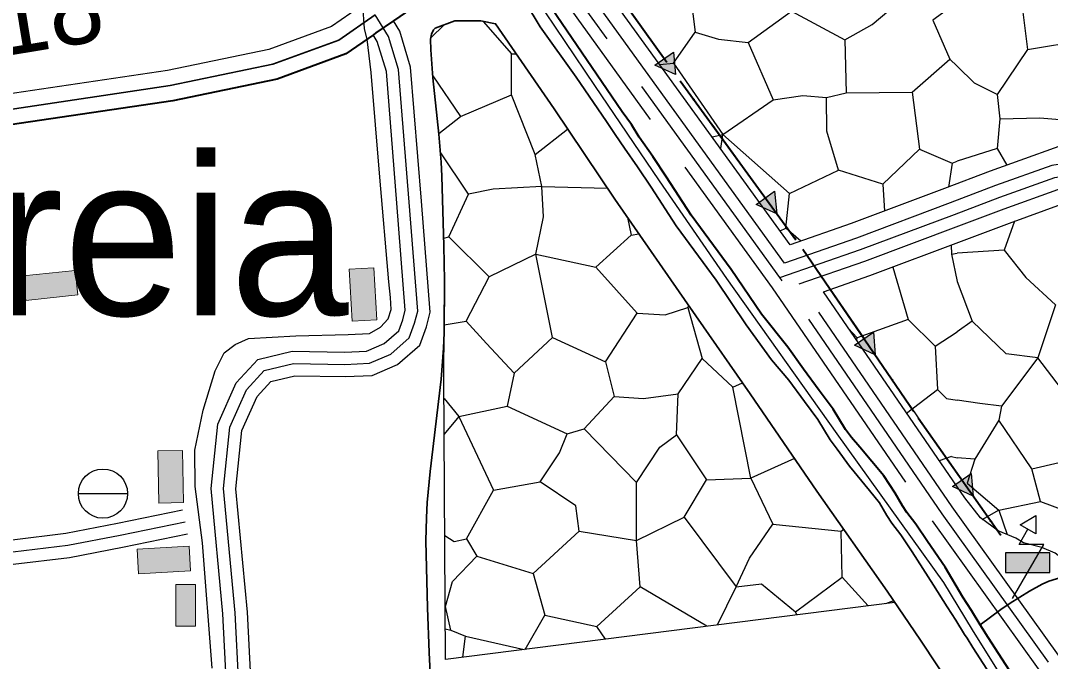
# Model space of a CAD drawing. Extents: x -64005 to -55000, y -89025 to -80000.
# Drawn here: x -62111 to -61273, y -81445 to -80924 of the extents above; entities that cross this region are included whole.
import ezdxf
from ezdxf.enums import TextEntityAlignment as Align

# ---------------------------------------------------------------- set-up
doc = ezdxf.new("R2010")
doc.units = 0
doc.header["$LTSCALE"] = 32
for name, pattern in [('DASH_DOUBLE_DOT', [9.2, 5, -1.2, 0.3, -1.2, 0.3, -1.2]), ('DOT_DASHED', [7.7, 5, -1.2, 0.3, -1.2]), ('LONG_DASHED', [7.5, 6, -1.5])]:
    doc.linetypes.add(name, pattern=pattern)
for name, color, linetype, lineweight in [('10', 7, 'Continuous', 25), ('18', 7, 'Continuous', 25), ('19', 7, 'Continuous', 25), ('3', 7, 'Continuous', 25), ('39', 7, 'LONG_DASHED', 25), ('5', 7, 'Continuous', 40), ('53', 7, 'DASH_DOUBLE_DOT', 25), ('6', 7, 'Continuous', 25), ('7', 7, 'Continuous', 13), ('8', 7, 'Continuous', 25)]:
    doc.layers.add(name, color=color, linetype=linetype, lineweight=lineweight)
doc.layers.add('30', color=7, linetype='Continuous')
doc.layers.add('44', color=7, linetype='Continuous')

msp = doc.modelspace()

# ---------------------------------------------------------------- hatches: boundary and pattern name
at = {"layer": '18'}
for points in [[(-61579.73, -80949.24), (-61577.95, -80967.65), (-61594.79, -80959.99)], [(-61497.52, -81062.45), (-61495.56, -81080.84), (-61512.47, -81073.34)], [(-61417.01, -81177.3), (-61415.59, -81195.74), (-61432.28, -81187.76)], [(-61337.42, -81292.36), (-61335.81, -81310.78), (-61352.58, -81302.97)], [(-61309.55, -81372.83), (-61273.55, -81372.83), (-61273.55, -81356.83), (-61309.55, -81356.83)]]:
    msp.add_hatch(color=256, dxfattribs=at).paths.add_polyline_path(points)
at = {"layer": '7'}
for points in [[(-62106.57, -81151.4), (-62064.31, -81146.85), (-62066.45, -81126.96), (-62108.71, -81131.51)], [(-61843.46, -81125.99), (-61841.11, -81168.43), (-61821.14, -81167.33), (-61823.49, -81124.89)], [(-61999.2, -81273.94), (-61998.32, -81316.43), (-61978.32, -81316.02), (-61979.2, -81273.53)], [(-61973.68, -81351.55), (-62016.11, -81353.92), (-62015, -81373.89), (-61972.57, -81371.52)], [(-61968.55, -81416.67), (-61968.55, -81382.67), (-61984.55, -81382.67), (-61984.55, -81416.67)]]:
    msp.add_hatch(color=256, dxfattribs=at).paths.add_polyline_path(points)

# ---------------------------------------------------------------- linework, layer by layer
at = {"layer": '10'}
msp.add_line((-62063.87, -81308.71), (-62023.87, -81308.71), dxfattribs=at)
msp.add_circle((-62043.87, -81308.71), 20, dxfattribs=at)
at = {"layer": '18'}
for p, q in [((-61630.24, -80894.41), (-61587.26, -80954.62)), ((-61548.56, -81008.1), (-61504.99, -81067.9)), ((-61466.45, -81121.49), (-61424.65, -81182.53))]:
    msp.add_line(p, q, dxfattribs=at)
at = {"layer": '18', "linetype": 'DOT_DASHED', "lineweight": 40}
msp.add_lwpolyline([(-62130.95, -80220.51), (-62065.47, -80292.93), (-61983.02, -80390.5), (-61893.31, -80496.28), (-61831.59, -80582.62), (-61739.82, -80721.06), (-61696.2, -80791.15), (-61678.11, -80827.36), (-61574.26, -80972.82), (-61474.5, -81109.75), (-61380.53, -81246.93), (-61313.48, -81342.67)], dxfattribs=at)
at = {"layer": '18'}
for points in [[(-61579.73, -80949.24), (-61577.95, -80967.65), (-61594.79, -80959.99)], [(-61497.52, -81062.45), (-61495.56, -81080.84), (-61512.47, -81073.34)], [(-61417.01, -81177.3), (-61415.59, -81195.74), (-61432.28, -81187.76)], [(-61337.42, -81292.36), (-61335.81, -81310.78), (-61352.58, -81302.97)], [(-61297.74, -81334.03), (-61284.92, -81326.63), (-61284.92, -81341.43)], [(-61309.55, -81372.83), (-61273.55, -81372.83), (-61273.55, -81356.83), (-61309.55, -81356.83)]]:
    msp.add_lwpolyline(points, close=True, dxfattribs=at)
for points in [[(-61387.34, -81236.99), (-61380.53, -81246.93), (-61345, -81297.66)], [(-61303.79, -81394.03), (-61278.44, -81350.03), (-61298.44, -81350.03), (-61291.33, -81337.73)]]:
    msp.add_lwpolyline(points, dxfattribs=at)
for centre in [(-61563.28, -80987.89), (-61480.84, -81101.05), (-61401.46, -81216.37), (-61321.47, -81331.26)]:
    msp.add_circle(centre, 0.5, dxfattribs=at)
at = {"layer": '19'}
for p, q in [((-61777.15, -80937.61), (-61766.34, -80927.24)), ((-61770.65, -81015.45), (-61752.86, -81001.8)), ((-61692.13, -81032.65), (-61665.85, -81011.96)), ((-61548.2, -81018.23), (-61539.66, -81016.34)), ((-61541.28, -81027.8), (-61539.66, -81016.34)), ((-61316.41, -81027.8), (-61308.48, -81041.45)), ((-61353.06, -81039.71), (-61355.9, -81059.19)), ((-61686.84, -81058.66), (-61633.58, -81060.09)), ((-61409.43, -81056.89), (-61407.95, -81078.74)), ((-61476.15, -81103.2), (-61488.26, -81092.58)), ((-61353.53, -81113.89), (-61348.89, -81112.97)), ((-61430.5, -81184.2), (-61430.13, -81182.02)), ((-61390.11, -81243.11), (-61364.94, -81223.87)), ((-61754.2, -81245.89), (-61766.24, -81260.4)), ((-61353.48, -81278.5), (-61363.46, -81281.98)), ((-61353.48, -81278.5), (-61348.89, -81279.66)), ((-61315.08, -81322.12), (-61308.13, -81342.12)), ((-61442.43, -81376.75), (-61421.4, -81400.05)), ((-61552.54, -81416.72), (-61606.92, -81384.67)), ((-61544, -81415.63), (-61528.74, -81384.68)), ((-61406.96, -81398.21), (-61400.49, -81395.77)), ((-61479.35, -81407.41), (-61480.32, -81404.95)), ((-61700.29, -81435.5), (-61684.42, -81407.59)), ((-61635.13, -81427.22), (-61642.15, -81416.84)), ((-61751.07, -81441.96), (-61748.89, -81424.78))]:
    msp.add_line(p, q, dxfattribs=at)
for points in [[(-61566.97, -80894.3), (-61562.12, -80933.07), (-61543.18, -80938.8), (-61518.97, -80941.44), (-61483.73, -80915.88), (-61482.85, -80872.27)], [(-61242.06, -81017.41), (-61321.92, -81046.31), (-61359.08, -81060.4), (-61435.11, -81088.93), (-61484.62, -81106.14), (-61649.07, -80878.74)], [(-61297.46, -80901.35), (-61291.74, -80947.17), (-61316.41, -80983.74), (-61334.9, -80974.48), (-61348.89, -80960.8)], [(-61483.73, -80915.88), (-61440.15, -80939.24), (-61418.13, -80926.91), (-61396.1, -80908.4)], [(-61348.89, -80908.9), (-61368.8, -80923.37), (-61354.72, -80955.11), (-61348.89, -80960.8)], [(-61291.74, -80947.17), (-61245.95, -80939.68), (-61235, -80917.75)], [(-61766.48, -81213.34), (-61766, -81135.34), (-61766.45, -81107.02), (-61768.14, -81050.39), (-61768.69, -81038.93), (-61770.59, -81016.04), (-61775.46, -80970.34), (-61777.24, -80947.49), (-61777.38, -80938.89), (-61776.64, -80934.75), (-61774.86, -80931.28), (-61773.45, -80929.94), (-61757.62, -80923.94)], [(-61757.62, -80923.94), (-61736.54, -80923.94), (-61724.42, -80926.19), (-61676.84, -80995.58), (-61627.53, -81069.11), (-61561.58, -81163.94), (-61517.23, -81227.56), (-61462.95, -81306.63), (-61405.75, -81388.03), (-61399.48, -81397.26)], [(-61734.46, -80924.33), (-61711.46, -80950.7), (-61707.69, -80950.59)], [(-61590.71, -80959.44), (-61579.73, -80958.19), (-61562.12, -80933.07)], [(-61518.97, -80941.44), (-61498.71, -80988.14), (-61474.49, -80984.62), (-61455.11, -80986.38), (-61439.26, -80982.41)], [(-61440.15, -80939.24), (-61439.26, -80982.41), (-61385.54, -80981.97), (-61354.72, -80955.11)], [(-61775.6, -80968.51), (-61752.86, -81001.8), (-61711.46, -80984.18), (-61711.46, -80950.7)], [(-61579.73, -80958.19), (-61539.66, -81016.34), (-61498.71, -80988.14)], [(-61686.84, -81058.66), (-61692.13, -81032.65), (-61711.46, -80984.18)], [(-61539.66, -81016.34), (-61485.17, -81064.38), (-61445.54, -81045.43), (-61454.79, -81013.71), (-61455.11, -80986.38)], [(-61385.54, -80981.97), (-61379.49, -81028.24), (-61353.06, -81039.71), (-61348.89, -81038.13)], [(-61316.41, -80983.74), (-61314.21, -81003.57), (-61316.41, -81027.8), (-61348.89, -81038.13)], [(-61314.21, -81003.57), (-61281.62, -81002.7), (-61255.64, -81004.9), (-61245.92, -80992.33)], [(-61379.49, -81028.24), (-61409.43, -81056.89), (-61445.54, -81045.43)], [(-61766.64, -81100.65), (-61762.34, -81099.62), (-61746.49, -81064.82), (-61769.4, -81030.43)], [(-61691.69, -81113.72), (-61685.53, -81083.33), (-61686.84, -81058.66), (-61726.48, -81060.84), (-61746.49, -81064.82)], [(-61492.81, -81094.81), (-61488.26, -81092.58), (-61485.17, -81064.38)], [(-61457.75, -81144.45), (-61419.81, -81131.27), (-61343.2, -81102.52), (-61306.3, -81088.51), (-61264.03, -81073.22), (-61257.18, -81072.23), (-61251.44, -81083.17), (-61231.12, -81090.57), (-61208.57, -81085.98), (-61197.55, -81083.96)], [(-61617.2, -81083.97), (-61614.2, -81098.3), (-61607.98, -81097.21)], [(-61302.12, -81087), (-61310.68, -81110.64), (-61348.89, -81112.97)], [(-61766.22, -81171.29), (-61748.25, -81168.36), (-61729.75, -81132.23), (-61762.34, -81099.62)], [(-61691.69, -81113.72), (-61642.82, -81124.29), (-61614.2, -81098.3)], [(-61353.81, -81106.5), (-61353.53, -81113.89), (-61348.89, -81136.1)], [(-61310.68, -81110.64), (-61293.06, -81132.67), (-61268.85, -81155.14), (-61283.38, -81198.31), (-61308.92, -81194.79), (-61336.66, -81168.36)], [(-61748.25, -81168.36), (-61731.76, -81186.41), (-61709.3, -81210.64), (-61678.05, -81181.57), (-61691.69, -81113.72), (-61729.75, -81132.23)], [(-61678.05, -81181.57), (-61634.89, -81201.39), (-61609.35, -81161.74), (-61642.82, -81124.29)], [(-61401.27, -81124.31), (-61388.74, -81167.04), (-61366.72, -81188.62), (-61348.89, -81176.89)], [(-61348.89, -81136.1), (-61336.66, -81168.36), (-61348.89, -81176.89)], [(-61330.02, -81328.38), (-61342.7, -81312.26), (-61457.75, -81144.45)], [(-61609.35, -81161.74), (-61586.45, -81163.07), (-61567.96, -81157.34), (-61567.11, -81155.99)], [(-61567.96, -81157.34), (-61556.48, -81198.76), (-61531.39, -81222.11), (-61523.5, -81218.56)], [(-61388.74, -81167.04), (-61430.13, -81182.02), (-61437.35, -81174.21)], [(-61366.72, -81188.62), (-61364.94, -81223.87), (-61357.46, -81231.36), (-61348.89, -81232.62)], [(-61634.89, -81201.39), (-61627.83, -81229.59), (-61604.04, -81231.36), (-61575.86, -81227.39), (-61556.48, -81198.76)], [(-61283.38, -81198.31), (-61312.87, -81237.51), (-61330.49, -81235.32), (-61348.89, -81232.62)], [(-61288.22, -81288.62), (-61265.77, -81283.34), (-61249.92, -81265.27), (-61244.64, -81248.52), (-61283.38, -81198.31)], [(-61709.3, -81210.64), (-61715.01, -81237.52), (-61666.13, -81259.99), (-61652.48, -81256.03), (-61627.83, -81229.59)], [(-61399.48, -81397.26), (-61765.3, -81443.77), (-61766.48, -81213.34)], [(-61609.76, -81299.65), (-61590.83, -81271.01), (-61577.19, -81260.88), (-61575.86, -81227.39)], [(-61577.19, -81260.88), (-61552.96, -81297.45), (-61516.85, -81296.12), (-61531.39, -81222.11)], [(-61766.39, -81231.3), (-61754.2, -81245.89), (-61715.01, -81237.52)], [(-61312.87, -81237.51), (-61315.08, -81248.98), (-61334.45, -81280.68), (-61348.89, -81279.66)], [(-61754.2, -81245.89), (-61726.02, -81305.82), (-61688.16, -81299.2), (-61672.3, -81275.4), (-61666.13, -81259.99)], [(-61315.08, -81322.12), (-61281.17, -81315.05), (-61288.22, -81288.62), (-61315.08, -81248.98)], [(-61656.45, -81339.3), (-61609.76, -81346.79), (-61609.76, -81299.65), (-61652.48, -81256.03)], [(-61481.14, -81280.14), (-61516.85, -81296.12), (-61498.81, -81333.57), (-61443.32, -81339.3), (-61441.08, -81337.75)], [(-61334.45, -81280.68), (-61340.62, -81300.08), (-61315.08, -81322.12), (-61328.71, -81330.04)], [(-61281.17, -81315.05), (-61248.15, -81327.4), (-61221.72, -81296.55)], [(-61748.03, -81345.47), (-61739.67, -81359.57), (-61693.88, -81373.67), (-61656.45, -81339.3), (-61659.09, -81318.59), (-61688.16, -81299.2)], [(-61609.76, -81346.79), (-61571.02, -81327.84), (-61552.96, -81297.45)], [(-61765.82, -81342.84), (-61758.16, -81347.67), (-61748.03, -81345.47), (-61726.02, -81305.82)], [(-61571.02, -81327.84), (-61528.74, -81384.68), (-61517.74, -81361.32), (-61498.81, -81333.57)], [(-61253.66, -81370.27), (-61258.56, -81365.51), (-61269.24, -81357.16), (-61279.91, -81352.51), (-61294.9, -81348.86), (-61301.26, -81344.93), (-61315.64, -81339.05), (-61330.02, -81328.38)], [(-61693.88, -81373.67), (-61684.42, -81407.59), (-61642.15, -81416.84), (-61606.92, -81384.67), (-61609.76, -81346.79)], [(-61528.74, -81384.68), (-61508.04, -81382.03), (-61480.32, -81404.95), (-61442.43, -81376.75), (-61443.32, -81339.3)], [(-61765.43, -81418.71), (-61760.77, -81419.95), (-61765.18, -81400.56), (-61759.46, -81380.29), (-61739.67, -81359.57)], [(-61760.77, -81419.95), (-61748.89, -81424.78), (-61701.22, -81435.62)]]:
    msp.add_lwpolyline(points, dxfattribs=at)
at = {"layer": '3'}
for points in [[(-61342.82, -81423.36), (-61349.95, -81411.77), (-61357.11, -81400.8), (-61368.23, -81383.31), (-61385.53, -81356.01), (-61394.74, -81342.31), (-61402.03, -81332.88), (-61406.19, -81326.5), (-61412.19, -81316.34), (-61420.3, -81306.15), (-61436.51, -81286.32), (-61446.46, -81272.49), (-61452.11, -81264.87), (-61462.23, -81248.29), (-61473.11, -81233.8), (-61485.73, -81216.49), (-61499.97, -81199.8), (-61520.42, -81171.36), (-61545.07, -81134.94), (-61577.58, -81090.61), (-61597.95, -81059.35), (-61608.83, -81042.82), (-61619.62, -81027.39), (-61627.11, -81016.46), (-61634.1, -81005.86), (-61658.73, -80969.76), (-61688.25, -80928.61), (-61700.21, -80908.86)], [(-61700.21, -80908.86), (-61688.25, -80928.61), (-61658.73, -80969.76), (-61634.1, -81005.86), (-61627.11, -81016.46), (-61619.62, -81027.39), (-61608.83, -81042.82), (-61597.95, -81059.35), (-61577.58, -81090.61), (-61545.07, -81134.94), (-61520.42, -81171.36), (-61499.97, -81199.8), (-61485.73, -81216.49), (-61473.11, -81233.8), (-61462.23, -81248.29), (-61452.11, -81264.87), (-61446.46, -81272.49), (-61436.51, -81286.32), (-61420.3, -81306.15), (-61412.19, -81316.34), (-61406.19, -81326.5), (-61402.03, -81332.88), (-61394.74, -81342.31), (-61385.53, -81356.01), (-61368.23, -81383.31), (-61357.11, -81400.8), (-61349.95, -81411.77), (-61342.82, -81423.36)], [(-61330.04, -81415.5), (-61337.29, -81403.73), (-61344.37, -81392.88), (-61358.71, -81368.62), (-61373.11, -81347.59), (-61382.56, -81333.53), (-61389.79, -81324.18), (-61393.45, -81318.58), (-61399.43, -81308.46), (-61408.5, -81294.36), (-61427.95, -81271.03), (-61434.72, -81263.13), (-61439.67, -81256.47), (-61449.81, -81239.87), (-61461.05, -81224.88), (-61473.79, -81207.41), (-61486.61, -81189.43), (-61508.18, -81162.68), (-61532.81, -81126.3), (-61565.24, -81082.07), (-61585.41, -81051.13), (-61596.41, -81034.4), (-61607.48, -81018.59), (-61613.98, -81008.16), (-61621.38, -80997.88), (-61646.35, -80961.3), (-61682.49, -80908.47)], [(-61300.91, -81461.08), (-61323.57, -81425.89), (-61328.14, -81418.59), (-61330.04, -81415.5)], [(-61313.41, -81469.36), (-61336.23, -81433.93), (-61340.88, -81426.51), (-61342.82, -81423.36)], [(-61342.82, -81423.36), (-61340.88, -81426.51), (-61336.23, -81433.93), (-61313.41, -81469.36)]]:
    msp.add_lwpolyline(points, dxfattribs=at)
at = {"layer": '3', "lineweight": 40}
for points in [[(-61330.04, -81415.5), (-61337.29, -81403.73), (-61344.37, -81392.88), (-61358.71, -81368.62), (-61373.11, -81347.59), (-61382.56, -81333.53), (-61389.79, -81324.18), (-61393.45, -81318.58), (-61399.43, -81308.46), (-61408.5, -81294.36), (-61427.95, -81271.03), (-61434.72, -81263.13), (-61439.67, -81256.47), (-61449.81, -81239.87), (-61461.05, -81224.88), (-61473.79, -81207.41), (-61486.61, -81189.43), (-61508.18, -81162.68), (-61532.81, -81126.3), (-61565.24, -81082.07), (-61585.41, -81051.13), (-61596.41, -81034.4), (-61607.48, -81018.59), (-61613.98, -81008.16), (-61621.38, -80997.88), (-61646.35, -80961.3), (-61682.49, -80908.47)], [(-61300.91, -81461.08), (-61323.57, -81425.89), (-61328.14, -81418.59), (-61330.04, -81415.5)]]:
    msp.add_lwpolyline(points, dxfattribs=at)
at = {"layer": '39'}
msp.add_line((-61493.05, -81132.9), (-61710.31, -80832.45), dxfattribs=at)
at = {"layer": '39', "lineweight": 35}
msp.add_lwpolyline([(-62457.8, -81018.1), (-62428.52, -81019.18), (-62255.11, -81014.27), (-62235.83, -81013.72), (-62121.25, -80996.24), (-61989.22, -80976.57), (-61905.56, -80959.21), (-61852.08, -80939.55), (-61822.44, -80919.01)], dxfattribs=at)
at = {"layer": '39'}
for points in [[(-61929.55, -81539.6), (-61936.35, -81405.86), (-61945.71, -81304.67), (-61940.72, -81254.71), (-61926.98, -81224.1), (-61912.62, -81208.49), (-61888.9, -81202.87), (-61847.07, -81203.49), (-61827.14, -81202.57), (-61809.66, -81195.07), (-61794.67, -81181.96), (-61790.3, -81170.09), (-61787.8, -81160.1), (-61794.67, -81071.41), (-61803.41, -80963.35), (-61811.53, -80936.5), (-61822.44, -80919.01)], [(-61493.05, -81132.9), (-61427.46, -81110.1), (-61351.14, -81081.46), (-61314.11, -81067.41), (-61269.51, -81051.27), (-61257.73, -81049.58), (-61245.66, -81050.43), (-61241.17, -81053.79), (-61238.65, -81059.12), (-61235.56, -81065.01), (-61229.39, -81067.26), (-61212.84, -81063.89), (-61209.62, -81063.3)], [(-60996.12, -81882.35), (-60996.83, -81881.15), (-61151.16, -81631.44), (-61274.63, -81445.79), (-61361.13, -81325.18), (-61491.26, -81135.38), (-61493.05, -81132.9)], [(-62264.76, -81347.98), (-62209.08, -81351.31), (-62162.08, -81355.01), (-62117.32, -81356.23), (-62072.54, -81350.78), (-62030, -81342.62), (-61977.07, -81331.73)]]:
    msp.add_lwpolyline(points, dxfattribs=at)
at = {"layer": '5', "lineweight": 25}
msp.add_lwpolyline([(-61719.84, -80823.92), (-61731.95, -80832.71), (-61745.19, -80842.33), (-61747.6, -80844.33), (-61802.92, -80890.28), (-61857.89, -80928.37), (-61909, -80947.16), (-61991.41, -80964.26), (-62123.11, -80983.88), (-62236.95, -81001.25), (-62428.46, -81006.67), (-62443.22, -81006.13)], dxfattribs=at)
at = {"layer": '5'}
for points in [[(-61711.07, -80848.45), (-61729.85, -80862.09), (-61732.18, -80864.03), (-61787.78, -80910.22), (-61807.36, -80923.78), (-61821.74, -80933.75)], [(-61821.74, -80933.75), (-61823.8, -80935.18), (-61846.27, -80950.73), (-61902.12, -80971.26), (-61987.03, -80988.88), (-62119.39, -81008.6), (-62234.71, -81026.19), (-62428.58, -81031.69), (-62479, -81029.82)]]:
    msp.add_lwpolyline(points, dxfattribs=at)
at = {"layer": '53'}
msp.add_lwpolyline([(-61158.37, -81694.12), (-61208.21, -81612.26), (-61256.98, -81543.39), (-61306.17, -81468.06), (-61336.39, -81419.48), (-61359.63, -81381.08), (-61446.4, -81260), (-61536.28, -81133.53), (-61591.17, -81054.02), (-61643.69, -80976.53), (-61697.92, -80895.67), (-61740.47, -80836.38), (-61786.75, -80759.9), (-61815.53, -80715.9), (-61845.24, -80670.86), (-61863.43, -80644.37), (-61883.23, -80616.04), (-61892.2, -80604.35), (-61940.32, -80535.23), (-61993.16, -80465.96), (-62084.57, -80359.35), (-62134.18, -80302.16)], dxfattribs=at)
at = {"layer": '6', "lineweight": 35}
for points in [[(-61310.03, -81531.6), (-61378.61, -81428), (-61405.75, -81388.03), (-61462.95, -81306.63), (-61517.23, -81227.56), (-61561.58, -81163.94), (-61627.53, -81069.11), (-61676.84, -80995.58), (-61724.42, -80926.19), (-61736.54, -80923.94), (-61757.62, -80923.94), (-61773.45, -80929.94), (-61774.86, -80931.28), (-61776.64, -80934.75), (-61777.38, -80938.89), (-61777.24, -80947.49), (-61775.46, -80970.34), (-61770.59, -81016.04), (-61768.69, -81038.93), (-61768.14, -81050.39), (-61766.45, -81107.02), (-61766, -81135.34), (-61766.26, -81177.76), (-61766.75, -81190.33), (-61768.7, -81215.44), (-61777.69, -81290.71), (-61779.98, -81315.81), (-61780.69, -81328.37), (-61781.04, -81347.23), (-61779.9, -81401.74), (-61778.5, -81438.1), (-61774.87, -81510.82)], [(-61330.04, -81415.5), (-61313.41, -81403.03), (-61305.75, -81397.86), (-61290.04, -81388.07), (-61279.77, -81382.29), (-61274.25, -81379.87), (-61264.53, -81376.99), (-61257.97, -81375.91), (-61244.74, -81375.15), (-61220.35, -81376.17), (-61212.42, -81376.05), (-61209.95, -81375.74), (-61208.48, -81375.83)]]:
    msp.add_lwpolyline(points, dxfattribs=at)
at = {"layer": '7', "lineweight": 25}
for points in [[(-61829.02, -80938.79), (-61831, -80930.49), (-61832.55, -80910.82), (-61832.27, -80906.09), (-61831.79, -80903.79), (-61831.12, -80902.41), (-61829.15, -80899.95), (-61826.53, -80897.77), (-61820.54, -80893.77), (-61816.5, -80890.55), (-61798.29, -80872.21), (-61794.79, -80867.56), (-61793.5, -80864.93), (-61792.3, -80860.75), (-61790.95, -80851.17), (-61789.31, -80831.95), (-61788.77, -80818.34), (-61788.03, -80800.21), (-61787.11, -80776.62)], [(-61955.02, -81450.84), (-61962.99, -81348.91), (-61968.87, -81303.01), (-61969.06, -81273.43), (-61962.24, -81240.72), (-61952.57, -81208.67), (-61945.18, -81194.07), (-61936.27, -81187.24), (-61925.47, -81182.5), (-61886.98, -81180.32), (-61844.33, -81179.18), (-61826.89, -81178.42), (-61818.17, -81173.3), (-61811.92, -81166.47), (-61809.26, -81158.88), (-61810.02, -81149.02), (-61811.16, -81136.31), (-61818.56, -81050.98), (-61825.78, -80965.97), (-61829.02, -80938.79)]]:
    msp.add_lwpolyline(points, dxfattribs=at)
at = {"layer": '7'}
for points in [[(-62106.57, -81151.4), (-62064.31, -81146.85), (-62066.45, -81126.96), (-62108.71, -81131.51)], [(-61843.46, -81125.99), (-61841.11, -81168.43), (-61821.14, -81167.33), (-61823.49, -81124.89)], [(-61999.2, -81273.94), (-61998.32, -81316.43), (-61978.32, -81316.02), (-61979.2, -81273.53)], [(-61973.68, -81351.55), (-62016.11, -81353.92), (-62015, -81373.89), (-61972.57, -81371.52)], [(-61968.55, -81416.67), (-61968.55, -81382.67), (-61984.55, -81382.67), (-61984.55, -81416.67)]]:
    msp.add_lwpolyline(points, close=True, dxfattribs=at)
at = {"layer": '8'}
msp.add_line((-61489.31, -81121.01), (-61694.89, -80836.7), dxfattribs=at)
at = {"layer": '8', "linetype": 'LONG_DASHED'}
for points in [[(-61711.07, -80848.45), (-61499.44, -81141.14), (-61369.32, -81330.93), (-61282.87, -81451.47), (-61159.58, -81636.84), (-61005.49, -81886.15), (-60861.01, -82128.03), (-60810.74, -82214.1)], [(-61939.86, -81533.73), (-61946.33, -81406.57), (-61955.76, -81304.63), (-61950.51, -81252.1), (-61935.44, -81218.52), (-61917.91, -81199.47), (-61890, -81192.85), (-61847.23, -81193.49), (-61829.41, -81192.66), (-61815.05, -81186.5), (-61803.17, -81176.11), (-61799.87, -81167.14), (-61797.9, -81159.25), (-61804.64, -81072.2), (-61813.29, -80965.22), (-61820.72, -80940.67), (-61824.04, -80935.35)], [(-61220.95, -81055.32), (-61228.53, -81056.88), (-61229.7, -81054.66), (-61233.19, -81047.27), (-61242.02, -81040.66), (-61258.09, -81039.53), (-61271.95, -81041.52), (-61317.58, -81058.03), (-61354.67, -81072.1), (-61430.86, -81100.69), (-61489.31, -81121.01)], [(-60991.78, -81870.29), (-61142.74, -81626.04), (-61266.4, -81440.11), (-61352.94, -81319.44), (-61477.32, -81138.02)], [(-62259.38, -81338.29), (-62208.39, -81341.33), (-62161.55, -81345.02), (-62117.79, -81346.21), (-62074.09, -81340.89), (-62031.95, -81332.81), (-61979.08, -81321.93)]]:
    msp.add_lwpolyline(points, dxfattribs=at)
at = {"layer": '8'}
for points in [[(-61919.84, -81533.58), (-61926.37, -81405.15), (-61935.66, -81304.71), (-61930.93, -81257.32), (-61918.52, -81229.68), (-61907.33, -81217.51), (-61887.8, -81212.89), (-61846.91, -81213.49), (-61824.87, -81212.48), (-61804.27, -81203.64), (-61786.17, -81187.81), (-61780.73, -81173.04), (-61777.7, -81160.95), (-61784.7, -81070.62), (-61793.53, -80961.48), (-61802.34, -80932.33), (-61807.58, -80923.93)], [(-61477.32, -81138.02), (-61424.06, -81119.51), (-61347.61, -81090.82), (-61310.64, -81076.79), (-61267.07, -81061.03), (-61257.37, -81059.63), (-61249.3, -81060.2), (-61249.15, -81060.31), (-61247.6, -81063.58), (-61242.62, -81073.08), (-61230.16, -81077.62), (-61210.94, -81073.71), (-61191.52, -81070.15)], [(-62244.49, -81359.21), (-62209.77, -81361.29), (-62162.61, -81365), (-62116.85, -81366.25), (-62070.99, -81360.67), (-62028.05, -81352.43), (-61975.06, -81341.53)]]:
    msp.add_lwpolyline(points, dxfattribs=at)

# ---------------------------------------------------------------- texts
at = {"layer": '30'}
msp.add_text('118', height=60, rotation=9.372, dxfattribs=at).set_placement((-62106.09, -80949.77), align=Align.CENTER)
at = {"layer": '44'}
msp.add_text('Samora Correia', height=130, rotation=0.007, dxfattribs=at).set_placement((-62457.41, -81163.69), align=Align.CENTER)

doc.saveas('drawing.dxf')
